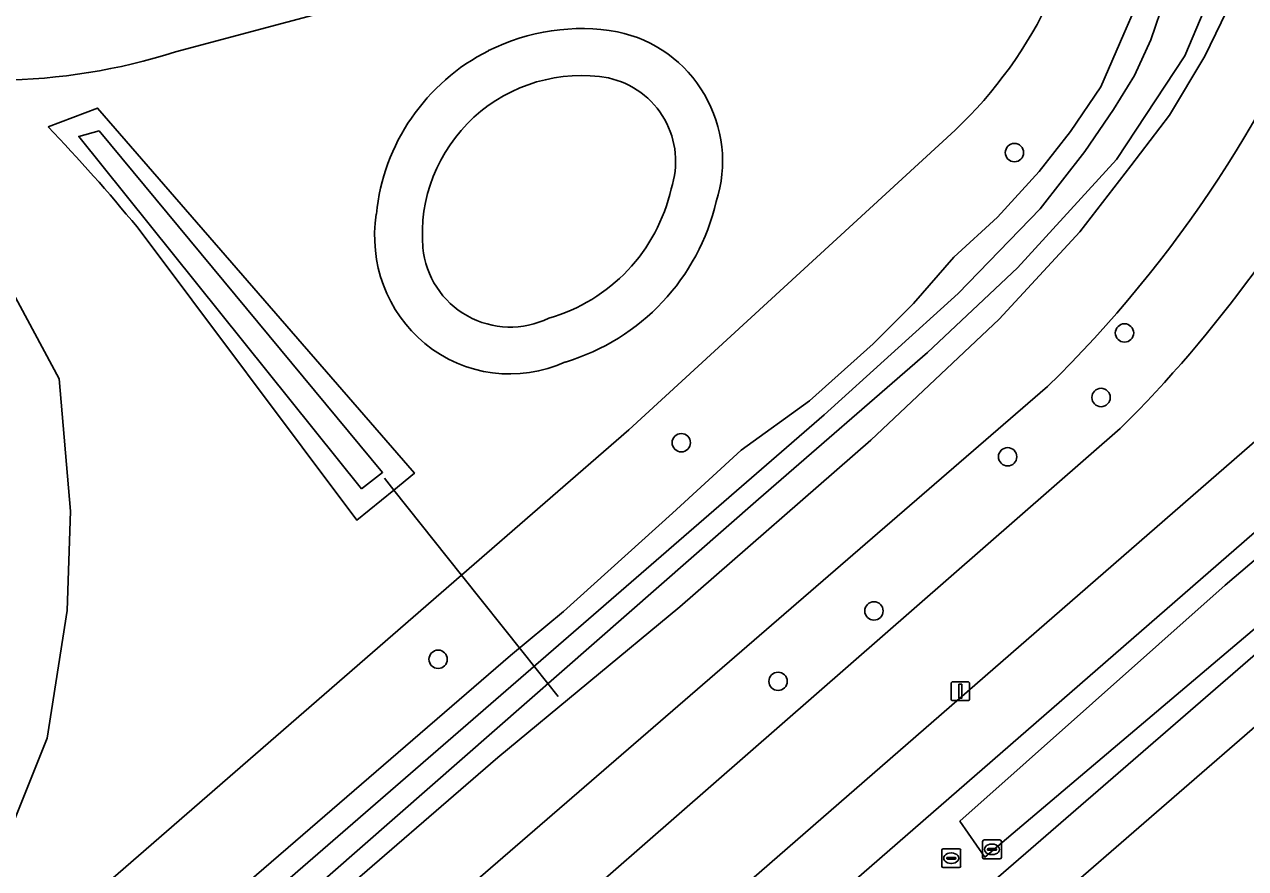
# Model space of a CAD drawing. Extents: x 155018 to 156648, y 383979 to 385733.
# Drawn here: x 156041.5 to 156106.5, y 384199.7 to 384244.7 of the extents above; entities that cross this region are included whole.
import ezdxf

# ---------------------------------------------------------------- set-up
doc = ezdxf.new("R2010")
doc.units = 0
for name, color, linetype in [('IMGEO_Berm_groen', 7, 'Continuous'), ('IMGEO_Boom', 7, 'Continuous'), ('IMGEO_Duiker', 7, 'Continuous'), ('IMGEO_Fietspad_gesloten', 7, 'Continuous'), ('IMGEO_Greppel_droge_sloot', 7, 'Continuous'), ('IMGEO_Groenvoorziening', 7, 'Continuous'), ('IMGEO_Kolk', 7, 'Continuous'), ('IMGEO_Lichtmast', 7, 'Continuous'), ('IMGEO_Loofbos', 7, 'Continuous'), ('IMGEO_Meer_plas_ven_vijver', 7, 'Continuous'), ('IMGEO_Oever', 7, 'Continuous'), ('IMGEO_Rijbaan_lokaal_gesloten', 7, 'Continuous'), ('IMGEO_Rioolput', 7, 'Continuous'), ('IMGEO_Waterloop', 7, 'Continuous')]:
    doc.layers.add(name, color=color, linetype=linetype)

msp = doc.modelspace()

# ---------------------------------------------------------------- linework, layer by layer
at = {"layer": 'IMGEO_Berm_groen'}
msp.add_lwpolyline([(156091.312, 384202.215), (156105.449, 384214.778), (156133.883, 384239.009), (156135.207, 384237.19), (156108.621, 384213.824), (156092.652, 384200.288)], close=True, dxfattribs=at)
for points in [[(156111.109, 384221.17), (156051.883, 384169.608)], [(156053.39, 384164.602), (156114.358, 384217.429)]]:
    msp.add_lwpolyline(points, dxfattribs=at)
at = {"layer": 'IMGEO_Boom'}
for centre in [(156094.222, 384237.833), (156100.082, 384228.223), (156098.837, 384224.785), (156076.477, 384222.377), (156093.857, 384221.626), (156086.739, 384213.416), (156063.526, 384210.836), (156081.631, 384209.663)]:
    msp.add_circle(centre, 0.489, dxfattribs=at)
at = {"layer": 'IMGEO_Duiker'}
msp.add_lwpolyline([(156069.919, 384208.849), (156068.049, 384211.2), (156064.771, 384215.322), (156061.164, 384219.857), (156060.663, 384220.487)], dxfattribs=at)
at = {"layer": 'IMGEO_Fietspad_gesloten'}
for points in [[(156049.539, 384243.209), (156090.78, 384254.207)], [(155944.17, 384076.126), (155950.186, 384081.3), (155965.578, 384094.681), (155994.251, 384119.512), (156000, 384124.635), (156029.499, 384150.16), (156038.749, 384158.19), (156043.778, 384162.504), (156045.861, 384164.259), (156051.829, 384169.568), (156051.883, 384169.608), (156111.109, 384221.17), (156108.659, 384223.86), (156042.763, 384166.503), (156027.17, 384152.885), (156000, 384129.39), (155991.959, 384122.276), (155963.177, 384097.374), (155941.474, 384078.533), (155898.524, 384041.236), (155893.97, 384037.218), (155891.267, 384034.708)]]:
    msp.add_lwpolyline(points, dxfattribs=at)
msp.add_arc((156039.93, 384272.967), 31.271, 253.05234, 287.89619, dxfattribs=at)
at = {"layer": 'IMGEO_Greppel_droge_sloot'}
msp.add_lwpolyline([(156092.652, 384200.288), (156108.621, 384213.824), (156135.207, 384237.19), (156133.883, 384239.009), (156105.449, 384214.778), (156091.312, 384202.215)], close=True, dxfattribs=at)
at = {"layer": 'IMGEO_Groenvoorziening'}
for points in [[(156113.362, 384260.241), (156112.872, 384259.323), (156111.761, 384257.524), (156109.616, 384254.15), (156107.916, 384250.606), (156106.101, 384246.581), (156104.369, 384242.97), (156102.487, 384239.834), (156100.417, 384237.135), (156097.695, 384233.619), (156093.413, 384228.951), (156086.563, 384222.509), (156076.396, 384213.634), (156066.696, 384205.612), (156057.38, 384197.54), (156049.546, 384190.659), (156037.913, 384180.38)], [(156090.78, 384254.207), (156049.539, 384243.209)], [(155873.512, 384048.817), (156000, 384159.048), (156019.609, 384178.343), (156030.705, 384188.634), (156039.458, 384198.551), (156042.706, 384206.629), (156043.77, 384213.441), (156043.942, 384218.731), (156043.338, 384225.773), (156037.359, 384236.898), (156032.185, 384241.152), (156029.373, 384242.777)], [(156029.373, 384242.777), (156032.185, 384241.152), (156037.359, 384236.898), (156043.338, 384225.773), (156043.942, 384218.731), (156043.77, 384213.441), (156042.706, 384206.629), (156039.458, 384198.551), (156030.705, 384188.634), (156019.609, 384178.343), (156000, 384159.048), (156064.771, 384215.322), (156073.684, 384223.065)], [(156042.748, 384239.214), (156045.388, 384240.209), (156062.26, 384220.749), (156061.164, 384219.857), (156059.192, 384218.253), (156047.487, 384233.871)], [(156073.684, 384223.065), (156091.057, 384239.03)], [(156000, 384142.358), (156095.979, 384225.365)], [(155891.267, 384034.708), (155893.97, 384037.218), (155898.524, 384041.236), (155941.474, 384078.533), (155963.177, 384097.374), (155991.959, 384122.276), (156000, 384129.39), (156027.17, 384152.885), (156042.763, 384166.503), (156108.659, 384223.86)], [(156099.856, 384223.125), (156047.39, 384177.287), (156000, 384136.33), (155886.455, 384037.776)]]:
    msp.add_lwpolyline(points, dxfattribs=at)
for centre, radius, start, end in [((156049.355, 384272.978), 66.639, 314.39859, 339.06205), ((156075.183, 384255.851), 23.128, 313.3424, 335.16384), ((156071.153, 384233.456), 10.984, 79.9054, 116.74471), ((156071.631, 384237.377), 7.044, 342.2736, 78.14305), ((156039.93, 384272.967), 31.271, 253.05234, 287.89619), ((156071.147, 384233.471), 10.967, 116.75134, 174.32492), ((156049.8, 384273.232), 70.826, 314.97096, 332.58386), ((155974.277, 384173.71), 94.757, 39.41188, 43.73127), ((156066.936, 384237.89), 11.71, 286.74077, 346.87831), ((156067.611, 384233.388), 7.47, 171.00395, 230.10632), ((156067.353, 384233.19), 7.152, 230.67404, 294.41539)]:
    msp.add_arc(centre, radius, start, end, dxfattribs=at)
at = {"layer": 'IMGEO_Kolk'}
for p, q in [((156092.523, 384200.284), (156092.523, 384201.136)), ((156092.598, 384201.21), (156093.45, 384201.21)), ((156093.524, 384201.136), (156093.524, 384200.284)), ((156092.782, 384200.704), (156092.782, 384200.716)), ((156093.22, 384200.667), (156092.822, 384200.667)), ((156092.825, 384200.753), (156093.223, 384200.753)), ((156093.034, 384200.43), (156093.009, 384200.43)), ((156093.011, 384200.99), (156093.036, 384200.99)), ((156093.266, 384200.716), (156093.266, 384200.704)), ((156093.45, 384200.21), (156092.598, 384200.21))]:
    msp.add_line(p, q, dxfattribs=at)
for points in [[(156092.523, 384200.284), (156092.523, 384201.136)], [(156092.598, 384201.21), (156093.45, 384201.21)], [(156093.524, 384201.136), (156093.524, 384200.284)], [(156093.45, 384200.21), (156092.598, 384200.21)]]:
    msp.add_lwpolyline(points, dxfattribs=at)
for centre, radius, start, end in [((156092.6, 384201.134), 0.0765, 91.55205, 178.44795), ((156092.6, 384201.134), 0.0765, 91.55205, 178.44795), ((156093.448, 384201.134), 0.0765, 1.55205, 88.44795), ((156093.448, 384201.134), 0.0765, 1.55205, 88.44795), ((156092.822, 384200.713), 0.0403, 85.87752, 175.75265), ((156092.819, 384200.703), 0.0366, 178.93798, 274.71019), ((156093.223, 384200.71), 0.043, 264.86636, 352.45326), ((156093.227, 384200.715), 0.0386, 1.73085, 96.63898), ((156092.6, 384200.286), 0.0765, 181.55205, 268.44795), ((156092.6, 384200.286), 0.0765, 181.55205, 268.44795), ((156093.448, 384200.286), 0.0765, 271.55205, 358.44795), ((156093.448, 384200.286), 0.0765, 271.55205, 358.44795)]:
    msp.add_arc(centre, radius, start, end, dxfattribs=at)
for centre, major_axis, ratio, start_param, end_param in [((156093.01, 384200.71), (-0.387, 0.002), 0.722429, 4.712389, 7.853982), ((156093.035, 384200.71), (-0.39, 0.002), 0.717154, 1.570796, 4.712389)]:
    msp.add_ellipse(centre, major_axis=major_axis, ratio=ratio, start_param=start_param, end_param=end_param, dxfattribs=at)
at = {"layer": 'IMGEO_Lichtmast'}
for p, q in [((156090.844, 384208.737), (156090.844, 384209.537)), ((156090.844, 384209.537), (156090.844, 384208.737)), ((156090.944, 384209.637), (156091.734, 384209.637)), ((156091.734, 384209.637), (156090.944, 384209.637)), ((156091.834, 384209.537), (156091.834, 384208.737)), ((156091.834, 384208.737), (156091.834, 384209.537)), ((156091.734, 384208.637), (156090.944, 384208.637)), ((156090.944, 384208.637), (156091.734, 384208.637))]:
    msp.add_line(p, q, dxfattribs=at)
msp.add_lwpolyline([(156091.264, 384209.512), (156091.414, 384209.512), (156091.414, 384208.762), (156091.264, 384208.762), (156091.264, 384209.512)], dxfattribs=at)
for centre, start, end in [((156090.944, 384209.537), 90, 180), ((156090.944, 384209.537), 90, 180), ((156091.734, 384209.537), 0, 90), ((156091.734, 384209.537), 360, 90), ((156090.944, 384208.737), 180, 270), ((156090.944, 384208.737), 180, 270), ((156091.734, 384208.737), 270, 0), ((156091.734, 384208.737), 270, 0)]:
    msp.add_arc(centre, 0.1, start, end, dxfattribs=at)
at = {"layer": 'IMGEO_Loofbos'}
for points in [[(156038.964, 384189.417), (156046.208, 384195.72), (156047.532, 384194.291), (156047.876, 384194.551), (156051.117, 384196.983), (156067.387, 384211.035), (156070.207, 384213.388), (156076.006, 384218.63), (156079.666, 384221.987), (156083.297, 384224.616), (156086.688, 384227.639), (156088.836, 384229.802), (156090.993, 384232.254), (156093.32, 384234.386), (156095.536, 384236.829), (156097.207, 384238.954), (156098.816, 384241.336), (156100.038, 384244.165), (156101.161, 384246.745)], [(156091.057, 384239.03), (156073.684, 384223.065), (156064.771, 384215.322), (156000, 384159.048), (155873.512, 384048.817)], [(156095.979, 384225.365), (156000, 384142.358), (155882.665, 384040.607), (155880.673, 384040.961), (155879.606, 384042.101), (155878.545, 384040.634), (155877.813, 384039.322), (155877.411, 384038.123), (155877.176, 384037.216), (155879.526, 384036.087)], [(155886.455, 384037.776), (156000, 384136.33), (156047.39, 384177.287), (156099.856, 384223.125)]]:
    msp.add_lwpolyline(points, dxfattribs=at)
for centre, radius, start, end in [((156049.355, 384272.978), 66.639, 314.39859, 339.06205), ((156075.183, 384255.851), 23.128, 313.3424, 335.16384), ((156049.8, 384273.232), 70.826, 314.97096, 332.58386)]:
    msp.add_arc(centre, radius, start, end, dxfattribs=at)
at = {"layer": 'IMGEO_Meer_plas_ven_vijver'}
for centre, radius, start, end in [((156071.147, 384233.472), 8.465, 80.11627, 184.79748), ((156071.629, 384237.37), 4.546, 341.26418, 77.66776), ((156066.891, 384237.93), 9.266, 285.80037, 347.41036), ((156067.361, 384233.209), 4.67, 185.46657, 296.0764)]:
    msp.add_arc(centre, radius, start, end, dxfattribs=at)
at = {"layer": 'IMGEO_Oever'}
for points in [[(156105.701, 384248.673), (156103.302, 384242.983), (156099.65, 384237.463), (156094.385, 384231.688), (156089.586, 384227.187), (156080.584, 384219.374), (156057.782, 384199.374), (155977.124, 384129.183)], [(156034.533, 384180.903), (156084.09, 384223.856), (156091.218, 384230.32), (156095.584, 384234.845), (156097.965, 384237.887), (156099.499, 384240.136), (156100.611, 384241.936), (156101.484, 384243.841), (156103.018, 384248.339)], [(156037.913, 384180.38), (156049.546, 384190.659), (156057.38, 384197.54), (156066.696, 384205.612), (156076.396, 384213.634), (156086.563, 384222.509), (156093.413, 384228.951), (156097.695, 384233.619), (156100.417, 384237.135), (156102.487, 384239.834), (156104.369, 384242.97), (156106.101, 384246.581)], [(156101.161, 384246.745), (156100.038, 384244.165), (156098.816, 384241.336), (156097.207, 384238.954), (156095.536, 384236.829), (156093.32, 384234.386), (156090.993, 384232.254), (156088.836, 384229.802), (156086.688, 384227.639), (156083.297, 384224.616), (156079.666, 384221.987), (156076.006, 384218.63), (156070.207, 384213.388), (156067.387, 384211.035), (156051.117, 384196.983)], [(156045.388, 384240.209), (156042.748, 384239.214)], [(156047.487, 384233.871), (156059.192, 384218.253), (156061.164, 384219.857), (156062.26, 384220.749), (156045.388, 384240.209)]]:
    msp.add_lwpolyline(points, dxfattribs=at)
msp.add_lwpolyline([(156059.438, 384219.926), (156044.385, 384238.695), (156045.468, 384238.992), (156060.563, 384220.796)], close=True, dxfattribs=at)
for centre, radius, start, end in [((156071.153, 384233.456), 10.984, 79.9054, 116.74471), ((156071.631, 384237.377), 7.044, 342.2736, 78.14305), ((156071.147, 384233.471), 10.967, 116.75134, 174.32492), ((156071.147, 384233.472), 8.465, 80.11627, 184.79748), ((156071.629, 384237.37), 4.546, 341.26418, 77.66776), ((155974.277, 384173.71), 94.757, 39.41188, 43.73127), ((156066.891, 384237.93), 9.266, 285.80037, 347.41036), ((156066.936, 384237.89), 11.71, 286.74077, 346.87831), ((156067.611, 384233.388), 7.47, 171.00395, 230.10632), ((156067.361, 384233.209), 4.67, 185.46657, 296.0764), ((156067.353, 384233.19), 7.152, 230.67404, 294.41539)]:
    msp.add_arc(centre, radius, start, end, dxfattribs=at)
at = {"layer": 'IMGEO_Rijbaan_lokaal_gesloten'}
msp.add_lwpolyline([(156003.602, 384117.465), (156047.548, 384155.61), (156046.399, 384156.93), (156049.433, 384159.538), (156050.552, 384158.217), (156092.743, 384194.839), (156091.594, 384196.173), (156094.573, 384198.84), (156095.759, 384197.457), (156139.86, 384235.737), (156138.168, 384237.772), (156138.092, 384237.847), (156122.598, 384224.636), (156114.358, 384217.429), (156053.39, 384164.602), (156050.01, 384161.507), (156046.255, 384158.277), (156042.459, 384154.994), (156032.747, 384146.463)], dxfattribs=at)
at = {"layer": 'IMGEO_Rioolput'}
for p, q in [((156090.355, 384199.813), (156090.355, 384200.665)), ((156090.43, 384200.739), (156091.282, 384200.739)), ((156090.843, 384200.519), (156090.868, 384200.519)), ((156091.356, 384200.665), (156091.356, 384199.813)), ((156091.282, 384199.739), (156090.43, 384199.739)), ((156090.614, 384200.233), (156090.614, 384200.245)), ((156091.052, 384200.196), (156090.654, 384200.196)), ((156090.657, 384200.282), (156091.055, 384200.282)), ((156090.866, 384199.959), (156090.841, 384199.959)), ((156091.098, 384200.245), (156091.098, 384200.233))]:
    msp.add_line(p, q, dxfattribs=at)
for points in [[(156090.355, 384199.813), (156090.355, 384200.665)], [(156090.43, 384200.739), (156091.282, 384200.739)], [(156091.356, 384200.665), (156091.356, 384199.813)], [(156091.282, 384199.739), (156090.43, 384199.739)]]:
    msp.add_lwpolyline(points, dxfattribs=at)
for centre, radius, start, end in [((156090.432, 384200.663), 0.0765, 91.55205, 178.44795), ((156090.432, 384200.663), 0.0765, 91.55205, 178.44795), ((156091.28, 384200.663), 0.0765, 1.55205, 88.44795), ((156091.28, 384200.663), 0.0765, 1.55205, 88.44795), ((156090.432, 384199.815), 0.0765, 181.55205, 268.44795), ((156090.432, 384199.815), 0.0765, 181.55205, 268.44795), ((156090.654, 384200.242), 0.0403, 85.87752, 175.75265), ((156090.651, 384200.232), 0.0366, 178.93798, 274.71019), ((156091.055, 384200.239), 0.043, 264.86636, 352.45326), ((156091.059, 384200.244), 0.0386, 1.73085, 96.63898), ((156091.28, 384199.815), 0.0765, 271.55205, 358.44795), ((156091.28, 384199.815), 0.0765, 271.55205, 358.44795)]:
    msp.add_arc(centre, radius, start, end, dxfattribs=at)
for centre, major_axis, ratio, start_param, end_param in [((156090.842, 384200.239), (-0.387, 0.002), 0.722429, 4.712389, 7.853982), ((156090.867, 384200.239), (-0.39, 0.002), 0.717154, 1.570796, 4.712389)]:
    msp.add_ellipse(centre, major_axis=major_axis, ratio=ratio, start_param=start_param, end_param=end_param, dxfattribs=at)
at = {"layer": 'IMGEO_Waterloop'}
for points in [[(155977.124, 384129.183), (156057.782, 384199.374), (156080.584, 384219.374), (156089.586, 384227.187), (156094.385, 384231.688), (156099.65, 384237.463), (156103.302, 384242.983), (156105.701, 384248.673)], [(156103.018, 384248.339), (156101.484, 384243.841), (156100.611, 384241.936), (156099.499, 384240.136), (156097.965, 384237.887), (156095.584, 384234.845), (156091.218, 384230.32), (156084.09, 384223.856), (156034.533, 384180.903)]]:
    msp.add_lwpolyline(points, dxfattribs=at)
msp.add_lwpolyline([(156059.438, 384219.926), (156060.563, 384220.796), (156045.468, 384238.992), (156044.385, 384238.695)], close=True, dxfattribs=at)

doc.saveas('drawing.dxf')
